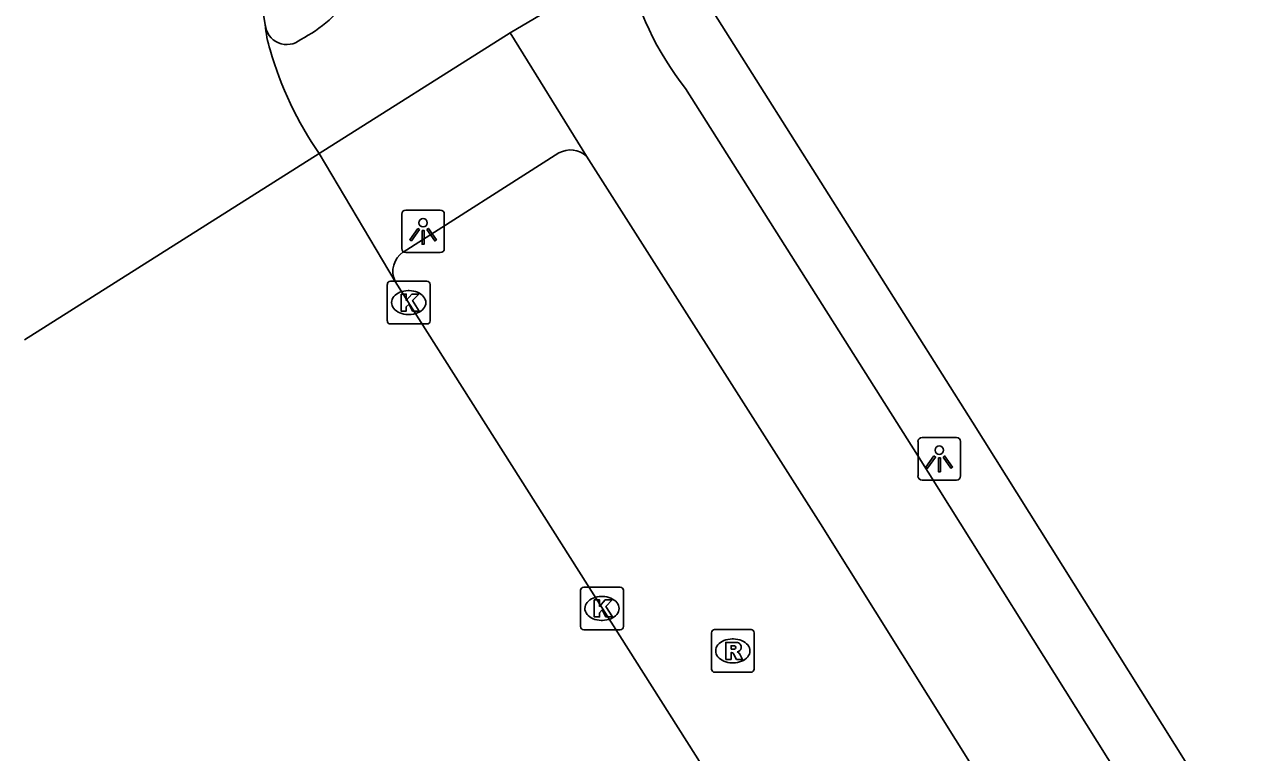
# Model space of a CAD drawing. Extents: x 160077 to 160945, y 386481 to 387498.
# Drawn here: x 160388.58 to 160417.25, y 386829.32 to 386846.37 of the extents above; entities that cross this region are included whole.
import ezdxf

# ---------------------------------------------------------------- set-up
doc = ezdxf.new("R2010")
doc.units = 0
for name, color, linetype in [('IMGEO_Fietspad_gesloten', 7, 'Continuous'), ('IMGEO_Kolk', 7, 'Continuous'), ('IMGEO_Lichtpunt', 7, 'Continuous'), ('IMGEO_Rijbaan_regionaal_gesloten', 7, 'Continuous'), ('IMGEO_Rioolput', 7, 'Continuous'), ('IMGEO_Voetpad_open', 7, 'Continuous')]:
    doc.layers.add(name, color=color, linetype=linetype)

msp = doc.modelspace()

# ---------------------------------------------------------------- linework, layer by layer
at = {"layer": 'IMGEO_Fietspad_gesloten'}
for points in [[(160402.664, 386847.778), (160399.944, 386846.173)], [(160399.944, 386846.173), (160395.476, 386843.347)], [(160401.736, 386843.281), (160399.944, 386846.173)], [(160425.614, 386810.586), (160422.849, 386814.976), (160409.479, 386836.28), (160404.053, 386844.866)], [(160545.353, 386614.4), (160540.384, 386622.308), (160531.85, 386635.887), (160531.36, 386636.669), (160520.175, 386654.495), (160507.988, 386673.919), (160499.383, 386687.635), (160498.978, 386688.282), (160486.744, 386707.806), (160476.448, 386724.239), (160468.64, 386736.699), (160465.892, 386741.082), (160454.087, 386759.909), (160444.721, 386774.848), (160437.266, 386786.737), (160433.09, 386793.395), (160422.403, 386810.435), (160420.492, 386813.481), (160411.654, 386827.581), (160407.208, 386834.673), (160401.736, 386843.281)]]:
    msp.add_lwpolyline(points, dxfattribs=at)
for centre, radius, start, end in [((160409.96, 386849.471), 7.49, 193.0633, 217.9382), ((160393.525, 386848.95), 3.305, 297.3741, 325.3085), ((160394.721, 386846.405), 0.507, 184.3307, 309.7061)]:
    msp.add_arc(centre, radius, start, end, dxfattribs=at)
at = {"layer": 'IMGEO_Kolk'}
for p, q in [((160397.072, 386839.43), (160397.072, 386840.282)), ((160397.147, 386840.356), (160397.999, 386840.356)), ((160398.073, 386840.282), (160398.073, 386839.43)), ((160397.56, 386840.136), (160397.585, 386840.136)), ((160397.583, 386839.576), (160397.558, 386839.576)), ((160397.999, 386839.356), (160397.147, 386839.356)), ((160401.596, 386832.269), (160401.596, 386833.121)), ((160401.671, 386833.195), (160402.523, 386833.195)), ((160402.597, 386833.121), (160402.597, 386832.269)), ((160402.084, 386832.975), (160402.109, 386832.975)), ((160402.107, 386832.415), (160402.082, 386832.415)), ((160402.523, 386832.195), (160401.671, 386832.195))]:
    msp.add_line(p, q, dxfattribs=at)
for points in [[(160397.072, 386839.43), (160397.072, 386840.282)], [(160397.147, 386840.356), (160397.999, 386840.356)], [(160398.073, 386840.282), (160398.073, 386839.43)], [(160397.393, 386840.056), (160397.516, 386840.056), (160397.516, 386839.905), (160397.646, 386840.056), (160397.81, 386840.056), (160397.664, 386839.905), (160397.817, 386839.656), (160397.665, 386839.656), (160397.58, 386839.82), (160397.516, 386839.753), (160397.516, 386839.656), (160397.393, 386839.656), (160397.393, 386840.056)], [(160397.999, 386839.356), (160397.147, 386839.356)], [(160401.596, 386832.269), (160401.596, 386833.121)], [(160401.671, 386833.195), (160402.523, 386833.195)], [(160402.597, 386833.121), (160402.597, 386832.269)], [(160401.917, 386832.895), (160402.04, 386832.895), (160402.04, 386832.744), (160402.17, 386832.895), (160402.334, 386832.895), (160402.188, 386832.744), (160402.341, 386832.495), (160402.189, 386832.495), (160402.104, 386832.659), (160402.04, 386832.592), (160402.04, 386832.495), (160401.917, 386832.495), (160401.917, 386832.895)], [(160402.523, 386832.195), (160401.671, 386832.195)]]:
    msp.add_lwpolyline(points, dxfattribs=at)
for centre, start, end in [((160397.149, 386840.28), 91.552, 178.448), ((160397.149, 386840.28), 91.552, 178.448), ((160397.997, 386840.28), 1.552, 88.448), ((160397.997, 386840.28), 1.552, 88.448), ((160397.149, 386839.432), 181.552, 268.448), ((160397.149, 386839.432), 181.552, 268.448), ((160397.997, 386839.432), 271.552, 358.448), ((160397.997, 386839.432), 271.552, 358.448), ((160401.673, 386833.119), 91.552, 178.448), ((160401.673, 386833.119), 91.552, 178.448), ((160402.521, 386833.119), 1.552, 88.448), ((160402.521, 386833.119), 1.552, 88.448), ((160401.673, 386832.271), 181.552, 268.448), ((160401.673, 386832.271), 181.552, 268.448), ((160402.521, 386832.271), 271.552, 358.448), ((160402.521, 386832.271), 271.552, 358.448)]:
    msp.add_arc(centre, 0.0765, start, end, dxfattribs=at)
for centre, major_axis, ratio, start_param, end_param in [((160397.559, 386839.856), (-0.387, 0.002), 0.722429, 4.712389, 7.853982), ((160397.584, 386839.856), (-0.39, 0.002), 0.717154, 1.570796, 4.712389), ((160402.083, 386832.695), (-0.387, 0.002), 0.722429, 4.712389, 7.853982), ((160402.108, 386832.695), (-0.39, 0.002), 0.717154, 1.570796, 4.712389)]:
    msp.add_ellipse(centre, major_axis=major_axis, ratio=ratio, start_param=start_param, end_param=end_param, dxfattribs=at)
at = {"layer": 'IMGEO_Lichtpunt'}
for p, q in [((160398.312, 386842.023), (160397.504, 386842.023)), ((160398.312, 386842.023), (160397.504, 386842.023)), ((160397.41, 386841.928), (160397.41, 386841.121)), ((160397.41, 386841.928), (160397.41, 386841.121)), ((160398.406, 386841.121), (160398.406, 386841.928)), ((160398.406, 386841.121), (160398.406, 386841.928)), ((160397.504, 386841.027), (160398.312, 386841.027)), ((160397.504, 386841.027), (160398.312, 386841.027)), ((160409.494, 386836.603), (160409.494, 386835.796)), ((160409.494, 386836.603), (160409.494, 386835.796)), ((160410.396, 386836.698), (160409.588, 386836.698)), ((160410.396, 386836.698), (160409.588, 386836.698)), ((160410.49, 386835.796), (160410.49, 386836.603)), ((160410.49, 386835.796), (160410.49, 386836.603)), ((160409.588, 386835.702), (160410.396, 386835.702)), ((160409.588, 386835.702), (160410.396, 386835.702))]:
    msp.add_line(p, q, dxfattribs=at)
for points in [[(160397.784, 386841.592), (160397.823, 386841.564), (160397.635, 386841.302), (160397.597, 386841.329), (160397.784, 386841.592)], [(160397.886, 386841.544), (160397.933, 386841.544), (160397.933, 386841.222), (160397.886, 386841.222), (160397.886, 386841.544)], [(160397.996, 386841.564), (160398.034, 386841.591), (160398.221, 386841.329), (160398.182, 386841.301), (160397.996, 386841.564)], [(160409.868, 386836.267), (160409.907, 386836.239), (160409.719, 386835.977), (160409.681, 386836.004), (160409.868, 386836.267)], [(160410.08, 386836.239), (160410.118, 386836.266), (160410.305, 386836.004), (160410.266, 386835.976), (160410.08, 386836.239)], [(160409.97, 386836.219), (160410.017, 386836.219), (160410.017, 386835.897), (160409.97, 386835.897), (160409.97, 386836.219)]]:
    msp.add_lwpolyline(points, dxfattribs=at)
for centre in [(160397.909, 386841.726), (160409.993, 386836.401)]:
    msp.add_circle(centre, 0.0994, dxfattribs=at)
for centre, start, end in [((160397.504, 386841.928), 90, 180), ((160397.504, 386841.928), 90, 180), ((160398.312, 386841.928), 0, 90), ((160398.312, 386841.928), 0, 90), ((160397.504, 386841.121), 180, 270), ((160397.504, 386841.121), 180, 270), ((160398.312, 386841.121), 270, 0), ((160398.312, 386841.121), 270, 360), ((160409.588, 386836.603), 90, 180), ((160409.588, 386836.603), 90, 180), ((160410.396, 386836.603), 0, 90), ((160410.396, 386836.603), 0, 90), ((160409.588, 386835.796), 180, 270), ((160409.588, 386835.796), 180, 270), ((160410.396, 386835.796), 270, 0), ((160410.396, 386835.796), 270, 360)]:
    msp.add_arc(centre, 0.0946, start, end, dxfattribs=at)
at = {"layer": 'IMGEO_Rijbaan_regionaal_gesloten'}
for points in [[(160395.476, 386843.347), (160388.58, 386838.982)], [(160397.258, 386840.35), (160395.476, 386843.347)], [(160441.145, 386771.103), (160434.272, 386781.947), (160422.342, 386800.771), (160411.262, 386818.254), (160397.258, 386840.35)]]:
    msp.add_lwpolyline(points, dxfattribs=at)
for centre, radius, start, end in [((160407.106, 386848.851), 13.128, 174.8943, 190.9056), ((160396.576, 386846.524), 2.366, 183.7931, 198.5682), ((160402.147, 386847.975), 8.119, 195.7587, 214.7506)]:
    msp.add_arc(centre, radius, start, end, dxfattribs=at)
at = {"layer": 'IMGEO_Rioolput'}
for p, q in [((160404.658, 386831.275), (160404.658, 386832.127)), ((160404.733, 386832.201), (160405.585, 386832.201)), ((160405.146, 386831.981), (160405.171, 386831.981)), ((160405.659, 386832.127), (160405.659, 386831.275)), ((160405.169, 386831.421), (160405.144, 386831.421)), ((160405.585, 386831.201), (160404.733, 386831.201))]:
    msp.add_line(p, q, dxfattribs=at)
for points in [[(160404.658, 386831.275), (160404.658, 386832.127)], [(160404.733, 386832.201), (160405.585, 386832.201)], [(160405.659, 386832.127), (160405.659, 386831.275)], [(160405.247, 386831.899), (160404.995, 386831.901), (160404.995, 386831.501)], [(160404.995, 386831.501), (160405.119, 386831.501), (160405.119, 386831.663), (160405.13, 386831.663)], [(160405.173, 386831.82), (160405.119, 386831.82), (160405.119, 386831.739)], [(160405.119, 386831.739), (160405.171, 386831.739)], [(160405.177, 386831.634), (160405.248, 386831.501), (160405.388, 386831.501), (160405.323, 386831.627)], [(160405.585, 386831.201), (160404.733, 386831.201)]]:
    msp.add_lwpolyline(points, dxfattribs=at)
for centre, radius, start, end in [((160404.735, 386832.125), 0.0765, 91.552, 178.448), ((160404.735, 386832.125), 0.0765, 91.552, 178.448), ((160405.583, 386832.125), 0.0765, 1.552, 88.448), ((160405.583, 386832.125), 0.0765, 1.552, 88.448), ((160405.129, 386831.61), 0.0533, 26.0293, 88.6989), ((160405.155, 386831.928), 0.19, 274.7715, 282.9687), ((160405.179, 386831.724), 0.0964, 77.0061, 93.1865), ((160405.193, 386831.781), 0.0378, 276.6634, 79.6772), ((160405.246, 386831.789), 0.109, 350.3612, 89.416), ((160405.244, 386831.789), 0.112, 277.5842, 350.9817), ((160405.228, 386831.574), 0.108, 29.5134, 73.7905), ((160404.735, 386831.277), 0.0765, 181.552, 268.448), ((160404.735, 386831.277), 0.0765, 181.552, 268.448), ((160405.583, 386831.277), 0.0765, 271.552, 358.448), ((160405.583, 386831.277), 0.0765, 271.552, 358.448)]:
    msp.add_arc(centre, radius, start, end, dxfattribs=at)
for centre, major_axis, ratio, start_param, end_param in [((160405.145, 386831.701), (-0.387, 0.002), 0.722429, 4.712389, 7.853982), ((160405.17, 386831.701), (-0.39, 0.002), 0.717154, 1.570796, 4.712389)]:
    msp.add_ellipse(centre, major_axis=major_axis, ratio=ratio, start_param=start_param, end_param=end_param, dxfattribs=at)
at = {"layer": 'IMGEO_Voetpad_open'}
for points in [[(160426.285, 386812.347), (160424.129, 386815.762), (160410.771, 386837.058), (160404.376, 386847.182)], [(160401.089, 386843.359), (160397.445, 386841.04)]]:
    msp.add_lwpolyline(points, dxfattribs=at)
for centre, radius, start, end in [((160401.36, 386842.886), 0.545, 46.4401, 119.8115), ((160397.743, 386840.589), 0.541, 123.4446, 206.2279)]:
    msp.add_arc(centre, radius, start, end, dxfattribs=at)

doc.saveas('drawing.dxf')
